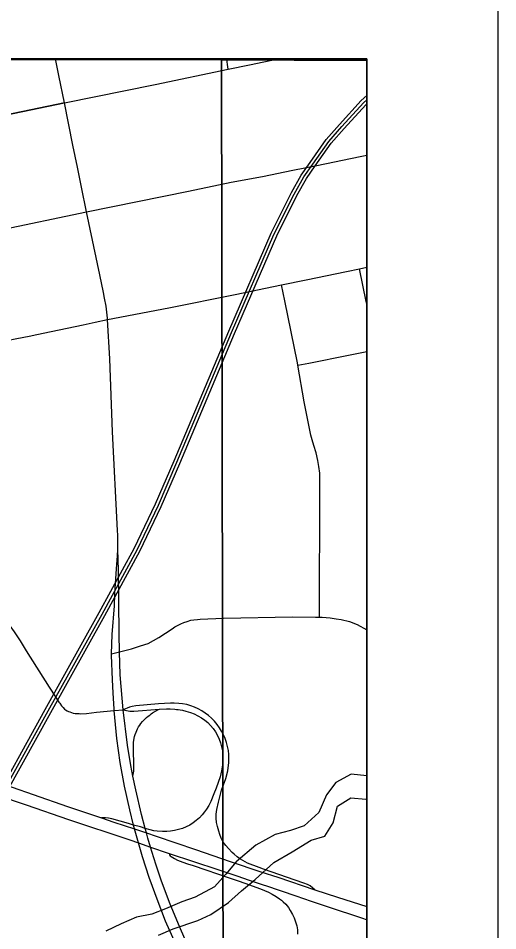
# Model space of a CAD drawing. Extents: x 0 to 34, y 0 to 22.
# Drawn here: x 8.634 to 9, y 20.235 to 20.931 of the extents above; entities that cross this region are included whole.
import ezdxf

# ---------------------------------------------------------------- set-up
doc = ezdxf.new("R2010")
doc.units = 0
for name, color, linetype in [('Default', 7, 'Continuous'), ('GM_X_City_Street', 7, 'Continuous'), ('GM_X_County_Road', 7, 'Continuous'), ('GM_X_Interchange_Ramps', 7, 'Continuous'), ('GM_X_Minor_River', 7, 'Continuous'), ('GM_X_Rail_Line', 7, 'Continuous'), ('GM_X_State_Route', 7, 'Continuous'), ('GM_X_US_Route', 7, 'Continuous'), ('SH_Data', 7, 'Continuous')]:
    doc.layers.add(name, color=color, linetype=linetype)

msp = doc.modelspace()

# ---------------------------------------------------------------- linework, layer by layer
at = {"layer": 'Default'}
msp.add_lwpolyline([(8.55181, 19.58508), (8.53448, 19.59436), (8.55609, 19.59502), (8.55689, 19.59709), (8.55996, 19.60597), (8.56223, 19.61505), (8.564, 19.62432), (8.56499, 19.63339), (8.56519, 19.64011), (8.5651, 19.64454), (8.5647, 19.64977), (8.56372, 19.65875), (8.56174, 19.67107), (8.80187, 19.67232), (8.80029, 19.81877), (8.86434, 19.81992), (8.86365, 19.85612), (8.9, 19.86027), (8.9, 20.89996), (7.65295, 20.89996)], dxfattribs=at)
for points in [[(7.90355, 20.89996), (7.7825, 20.89996), (7.78202, 19.88507), (8.79094, 19.88871), (8.78918, 20.89915)], [(8.78918, 20.89996), (7.90355, 20.89996), (8.78918, 20.89915)], [(8.9, 20.89861), (8.9, 20.89996), (8.78918, 20.89996), (8.78918, 20.89915)], [(8.9, 19.88955), (8.9, 20.89861), (8.78918, 20.89915), (8.79094, 19.88871)]]:
    msp.add_lwpolyline(points, close=True, dxfattribs=at)
at = {"layer": 'GM_X_City_Street'}
for points in [[(8.68608, 20.78321), (8.76406, 20.79908), (8.79646, 20.8059), (8.8204, 20.81018), (8.84372, 20.81511), (8.86182, 20.81865), (8.89491, 20.82555), (8.9, 20.82654)], [(8.9, 20.71266), (8.89956, 20.71471), (8.89455, 20.73984)], [(8.86397, 20.47395), (8.86432, 20.57166), (8.86415, 20.57813), (8.86419, 20.58372), (8.8634, 20.5888), (8.86268, 20.59358), (8.86132, 20.59921), (8.85953, 20.60501), (8.85824, 20.60921), (8.85726, 20.61283), (8.85597, 20.61915), (8.85217, 20.6383), (8.84737, 20.66615), (8.84704, 20.66805), (8.83741, 20.71532), (8.83494, 20.72742)], [(8.84737, 20.66615), (8.85582, 20.66782), (8.88617, 20.67392), (8.9, 20.67666)], [(8.70522, 20.44597), (8.71142, 20.44751), (8.7205, 20.44984), (8.72731, 20.45199), (8.73322, 20.45397), (8.73724, 20.45607), (8.74124, 20.45832), (8.75146, 20.46506), (8.75364, 20.46647), (8.75598, 20.46778), (8.75816, 20.46889), (8.7603, 20.46983), (8.76288, 20.47069), (8.76581, 20.47154), (8.76802, 20.47198), (8.77087, 20.47223), (8.77274, 20.47232), (8.79078, 20.47324), (8.8434, 20.47412), (8.86095, 20.47404), (8.86397, 20.47395), (8.86603, 20.47388), (8.87211, 20.47337), (8.8767, 20.47272), (8.88061, 20.47218), (8.88674, 20.47073), (8.89261, 20.46841), (8.9, 20.46427)]]:
    msp.add_lwpolyline(points, dxfattribs=at)
at = {"layer": 'GM_X_County_Road'}
for p, q in [((8.60528, 20.76624), (8.68608, 20.78321)), ((8.89455, 20.73984), (8.9, 20.74106)), ((8.70731, 20.40269), (8.714, 20.40332))]:
    msp.add_line(p, q, dxfattribs=at)
for points in [[(8.66941, 20.86645), (8.66502, 20.88723), (8.66234, 20.89996)], [(8.79422, 20.89205), (8.79395, 20.89386), (8.79313, 20.89955), (8.79309, 20.89996)], [(8.79422, 20.89205), (8.81062, 20.89548), (8.83234, 20.89996)], [(8.66941, 20.86645), (8.73864, 20.88042), (8.79422, 20.89205)], [(8.58751, 20.84941), (8.62393, 20.85697), (8.66941, 20.86645)], [(8.83494, 20.72742), (8.85375, 20.73126), (8.8845, 20.7376), (8.89455, 20.73984)], [(8.70214, 20.70099), (8.74893, 20.70999), (8.79951, 20.72018), (8.83494, 20.72742)], [(8.62169, 20.68421), (8.62552, 20.685), (8.63287, 20.68649), (8.64226, 20.68841), (8.64825, 20.68963), (8.65916, 20.69187), (8.67129, 20.69437), (8.68363, 20.69691), (8.69269, 20.69891), (8.70214, 20.70099)], [(8.62163, 20.47553), (8.62225, 20.47474), (8.62747, 20.46745), (8.6309, 20.46265), (8.63542, 20.45579), (8.64008, 20.44825), (8.65754, 20.42058), (8.66243, 20.41313), (8.66505, 20.40922)], [(8.66505, 20.40922), (8.66571, 20.40824), (8.66705, 20.40643), (8.66819, 20.40504), (8.66939, 20.40385), (8.67017, 20.40322), (8.67125, 20.40252), (8.67244, 20.40196), (8.67333, 20.4016), (8.6746, 20.40121), (8.67606, 20.4008), (8.67743, 20.40056), (8.67882, 20.40043), (8.6805, 20.40036), (8.68189, 20.40032), (8.68606, 20.40056), (8.69367, 20.40141), (8.70731, 20.40269)]]:
    msp.add_lwpolyline(points, dxfattribs=at)
at = {"layer": 'GM_X_Interchange_Ramps'}
for points in [[(8.79729, 20.29441), (8.79442, 20.29743), (8.79252, 20.29973), (8.7905, 20.30238), (8.78896, 20.30532), (8.7878, 20.30814), (8.787, 20.31079), (8.78608, 20.31412), (8.78545, 20.31724), (8.7851, 20.32063), (8.78516, 20.32368), (8.78556, 20.32719), (8.78677, 20.33277), (8.78925, 20.34192), (8.79236, 20.35085), (8.79392, 20.35672), (8.79481, 20.36304), (8.79487, 20.36614), (8.79472, 20.36924), (8.79437, 20.37231), (8.79293, 20.37838), (8.7919, 20.38131), (8.79067, 20.38418), (8.78922, 20.38695), (8.78758, 20.3896), (8.78574, 20.39212), (8.78374, 20.39452), (8.78158, 20.39677), (8.77926, 20.39883), (8.77678, 20.40074), (8.77418, 20.40243), (8.77144, 20.40393), (8.7686, 20.40519), (8.76567, 20.40625), (8.76267, 20.4072), (8.75927, 20.40783), (8.75652, 20.40812), (8.75312, 20.4083), (8.75029, 20.40836), (8.74096, 20.40779), (8.72382, 20.4062), (8.72084, 20.40583), (8.71893, 20.40521), (8.714, 20.40332)], [(8.72157, 20.35252), (8.72214, 20.35634), (8.72236, 20.35859), (8.72233, 20.36115), (8.72199, 20.37295), (8.72191, 20.37532), (8.72205, 20.37846), (8.72228, 20.37996), (8.72252, 20.38154), (8.72287, 20.38296), (8.72334, 20.38455), (8.724, 20.38628), (8.72449, 20.38744), (8.72505, 20.38877), (8.72591, 20.3903), (8.72677, 20.39158), (8.72763, 20.3928), (8.72875, 20.39427), (8.72974, 20.39521), (8.73092, 20.3963), (8.73199, 20.39733), (8.73322, 20.39841), (8.73434, 20.39926), (8.73535, 20.4001), (8.73656, 20.40095), (8.7405, 20.40316), (8.74173, 20.40384), (8.74725, 20.40411), (8.74987, 20.40396), (8.75341, 20.40376), (8.75492, 20.40361), (8.7562, 20.4035), (8.75761, 20.40329), (8.7595, 20.40293), (8.76182, 20.40233), (8.76539, 20.4012), (8.76834, 20.40009), (8.77112, 20.39877), (8.7738, 20.39723), (8.77632, 20.39547), (8.77869, 20.3935), (8.78086, 20.39132), (8.78285, 20.38896), (8.7846, 20.38643), (8.78614, 20.38376), (8.78742, 20.38096), (8.78847, 20.37806), (8.78926, 20.37509), (8.78983, 20.37205), (8.79011, 20.36901), (8.79019, 20.36592), (8.79004, 20.36286), (8.7891, 20.35667), (8.78803, 20.3521), (8.78668, 20.3478), (8.7852, 20.34351), (8.78342, 20.33911), (8.78095, 20.33329), (8.77952, 20.33038), (8.7777, 20.32757), (8.77622, 20.3255), (8.77435, 20.32312), (8.77224, 20.3209), (8.76994, 20.31886), (8.76752, 20.317), (8.76492, 20.31537), (8.76219, 20.31395), (8.75934, 20.31278), (8.7564, 20.31185), (8.75338, 20.31117), (8.75033, 20.31071), (8.74732, 20.31049), (8.74406, 20.31046), (8.74004, 20.31066), (8.73759, 20.311), (8.73468, 20.31169), (8.73098, 20.31277), (8.72726, 20.31386), (8.72203, 20.31538), (8.71808, 20.31654), (8.70551, 20.32015), (8.70282, 20.32067), (8.70056, 20.32095), (8.69745, 20.32085)], [(8.714, 20.40332), (8.7192, 20.40231), (8.72084, 20.40211), (8.72236, 20.40225), (8.74173, 20.40384)], [(8.74923, 20.29357), (8.74942, 20.2927), (8.74992, 20.29192), (8.75069, 20.29126), (8.7532, 20.28987), (8.75552, 20.28865), (8.75976, 20.28704), (8.76323, 20.28586), (8.76761, 20.28437), (8.79587, 20.27476)], [(8.86049, 20.26599), (8.8568, 20.26894), (8.85477, 20.27011), (8.85209, 20.27107), (8.84543, 20.27341), (8.8213, 20.28163), (8.81782, 20.28283), (8.80911, 20.28624), (8.80363, 20.28919), (8.8011, 20.29102), (8.79872, 20.29301), (8.79729, 20.29441)], [(8.79587, 20.27476), (8.80175, 20.27276), (8.807, 20.27089), (8.81891, 20.26666), (8.82495, 20.26418), (8.82789, 20.26262), (8.83093, 20.26072), (8.83341, 20.25911), (8.83494, 20.25793), (8.83634, 20.25676)], [(8.83634, 20.25676), (8.83824, 20.25491), (8.84019, 20.25243), (8.84164, 20.25025), (8.84331, 20.2472), (8.84463, 20.24443), (8.84566, 20.24161), (8.84658, 20.23845), (8.8471, 20.23528), (8.84727, 20.23217)]]:
    msp.add_lwpolyline(points, dxfattribs=at)
at = {"layer": 'GM_X_Minor_River'}
for points in [[(8.9, 20.35302), (8.88821, 20.35404), (8.87651, 20.34788), (8.86938, 20.33835), (8.86341, 20.32503), (8.85212, 20.3147), (8.84192, 20.31121), (8.8302, 20.30809), (8.81548, 20.30002), (8.80042, 20.28739), (8.79253, 20.27785), (8.78389, 20.2683), (8.76917, 20.26023), (8.75897, 20.25674), (8.74651, 20.25134), (8.73593, 20.24746), (8.72421, 20.2451), (8.7125, 20.24008), (8.7008, 20.23431)], [(8.74096, 20.2312), (8.75229, 20.23621), (8.77119, 20.24242), (8.781, 20.24704), (8.79457, 20.25625), (8.80436, 20.26504), (8.8149, 20.27385), (8.82921, 20.28685), (8.84317, 20.29492), (8.8575, 20.30375), (8.86808, 20.30686), (8.87445, 20.31715), (8.87777, 20.32969), (8.88795, 20.33621), (8.89932, 20.33516), (8.9, 20.33509)]]:
    msp.add_lwpolyline(points, dxfattribs=at)
at = {"layer": 'GM_X_Rail_Line'}
for points in [[(8.55983, 20.23245), (8.5719, 20.25435), (8.61019, 20.32368), (8.65469, 20.40354), (8.69589, 20.4775), (8.72256, 20.52635), (8.73884, 20.5603), (8.75294, 20.59313), (8.79468, 20.69213), (8.82699, 20.76694), (8.84245, 20.79786), (8.85004, 20.81128), (8.85689, 20.82095), (8.86912, 20.83841), (8.87931, 20.84983), (8.89585, 20.86811), (8.9, 20.87193)], [(8.5619, 20.23132), (8.57397, 20.25322), (8.61225, 20.32255), (8.65675, 20.4024), (8.69796, 20.47637), (8.72466, 20.52528), (8.74099, 20.55933), (8.75511, 20.59222), (8.79684, 20.69121), (8.82912, 20.76595), (8.84453, 20.79676), (8.85203, 20.81002), (8.85882, 20.8196), (8.87097, 20.83695), (8.88107, 20.84827), (8.89753, 20.86646), (8.9, 20.86873)], [(8.56396, 20.23018), (8.57603, 20.25209), (8.61432, 20.32141), (8.65881, 20.40126), (8.70002, 20.47524), (8.72676, 20.52422), (8.74314, 20.55836), (8.75728, 20.5913), (8.79901, 20.69029), (8.83126, 20.76496), (8.84661, 20.79566), (8.85403, 20.80876), (8.86075, 20.81825), (8.87282, 20.8355), (8.88283, 20.8467), (8.89921, 20.86481), (8.9, 20.86554)]]:
    msp.add_lwpolyline(points, dxfattribs=at)
at = {"layer": 'GM_X_State_Route'}
msp.add_line((8.70976, 20.52064), (8.71015, 20.52553), dxfattribs=at)
for points in [[(5.77739, 16.97974), (7.8038, 16.97974), (7.79043, 17.86502), (8.29598, 17.87664), (8.8033, 17.87635), (8.79838, 18.88717), (8.9, 18.88757), (8.9, 20.89996), (5.65069, 20.89996)], [(8.66941, 20.86645), (8.62393, 20.85697), (8.58751, 20.84941)], [(8.71015, 20.52553), (8.71012, 20.52965), (8.70996, 20.53642), (8.70979, 20.54001), (8.70607, 20.61543), (8.70397, 20.67099), (8.70214, 20.70099), (8.70208, 20.70199), (8.70155, 20.70658), (8.701, 20.71129), (8.69996, 20.71731), (8.69911, 20.72165), (8.69619, 20.73518), (8.68608, 20.78321), (8.6824, 20.8021), (8.67924, 20.81722), (8.67572, 20.83401), (8.66941, 20.86645)], [(8.73938, 20.28469), (8.73748, 20.29031), (8.735, 20.29852), (8.73296, 20.30531), (8.7319, 20.30928), (8.73098, 20.31277), (8.72814, 20.32348), (8.72365, 20.34225), (8.72157, 20.35252), (8.71992, 20.36068), (8.71752, 20.3763), (8.714, 20.40332), (8.71185, 20.42998), (8.71142, 20.44751), (8.71109, 20.46111), (8.71087, 20.48622), (8.7105, 20.5099), (8.71015, 20.52553)], [(8.75655, 20.21941), (8.74646, 20.24191), (8.74086, 20.25679), (8.73405, 20.27535), (8.72876, 20.29118), (8.72573, 20.30177), (8.72368, 20.30896), (8.72281, 20.31235), (8.72203, 20.31538), (8.71911, 20.32688), (8.71514, 20.34493), (8.71179, 20.3631), (8.70914, 20.38138), (8.70731, 20.40269), (8.70725, 20.4037), (8.70647, 20.41616), (8.70591, 20.42603), (8.70518, 20.44491), (8.70522, 20.44597), (8.70568, 20.46064), (8.70738, 20.48263), (8.70768, 20.49208), (8.70897, 20.51087), (8.70976, 20.52064)], [(8.12848, 20.48436), (8.14557, 20.48329), (8.16049, 20.48153), (8.18203, 20.4782), (8.20389, 20.47424), (8.22173, 20.47034), (8.23959, 20.46546), (8.26369, 20.45845), (8.29041, 20.44936), (8.31874, 20.43989), (8.35305, 20.42818), (8.37854, 20.41963), (8.42583, 20.40353), (8.46223, 20.39117), (8.48997, 20.3816), (8.50178, 20.37764), (8.51571, 20.37289), (8.52572, 20.36951), (8.5641, 20.35657), (8.59611, 20.34561), (8.64009, 20.33068), (8.67247, 20.31967), (8.71833, 20.30437), (8.71926, 20.30405)], [(8.71926, 20.30405), (8.72573, 20.30177), (8.735, 20.29852), (8.74842, 20.29384), (8.74923, 20.29357)], [(8.74923, 20.29357), (8.78625, 20.28137), (8.80076, 20.27656)], [(8.78356, 20.17451), (8.78246, 20.18139), (8.78206, 20.18308), (8.78156, 20.18485), (8.7809, 20.18654), (8.77837, 20.19202), (8.77343, 20.20217), (8.76449, 20.22086), (8.75701, 20.23783), (8.75008, 20.25491), (8.74348, 20.2725), (8.73938, 20.28469)], [(8.80076, 20.27656), (8.81038, 20.27336), (8.82171, 20.2696)], [(8.82171, 20.2696), (8.82265, 20.26929), (8.84578, 20.2613), (8.85749, 20.25726), (8.86893, 20.25346), (8.89752, 20.24393), (8.9, 20.24315)]]:
    msp.add_lwpolyline(points, dxfattribs=at)
at = {"layer": 'GM_X_US_Route'}
for points in [[(8.12848, 20.48436), (8.14557, 20.48329), (8.16049, 20.48153), (8.18203, 20.4782), (8.20389, 20.47424), (8.22173, 20.47034), (8.23959, 20.46546), (8.26369, 20.45845), (8.29041, 20.44936), (8.31874, 20.43989), (8.35305, 20.42818), (8.37854, 20.41963), (8.42583, 20.40353), (8.46223, 20.39117), (8.48997, 20.3816), (8.50178, 20.37764), (8.51571, 20.37289), (8.52572, 20.36951), (8.5641, 20.35657), (8.59611, 20.34561), (8.64009, 20.33068), (8.67247, 20.31967), (8.71833, 20.30437), (8.71926, 20.30405)], [(8.2634, 20.46811), (8.35446, 20.43717), (8.39566, 20.42344), (8.43092, 20.41153), (8.47505, 20.39675), (8.51618, 20.38279), (8.51874, 20.3819), (8.55727, 20.36877), (8.61307, 20.3498), (8.64533, 20.33872), (8.67167, 20.32946), (8.69745, 20.32085), (8.70697, 20.31767), (8.72281, 20.31235), (8.7319, 20.30928), (8.73932, 20.30681), (8.76939, 20.29674), (8.79583, 20.28762)], [(8.71926, 20.30405), (8.72573, 20.30177), (8.735, 20.29852), (8.74842, 20.29384), (8.74923, 20.29357)], [(8.74923, 20.29357), (8.78625, 20.28137), (8.80076, 20.27656)], [(8.79583, 20.28762), (8.81911, 20.27958), (8.8321, 20.27549), (8.86049, 20.26599), (8.87771, 20.26029), (8.9, 20.25318)], [(8.80076, 20.27656), (8.81038, 20.27336), (8.82171, 20.2696)], [(8.82171, 20.2696), (8.82265, 20.26929), (8.84578, 20.2613), (8.85749, 20.25726), (8.86893, 20.25346), (8.89752, 20.24393), (8.9, 20.24315)]]:
    msp.add_lwpolyline(points, dxfattribs=at)
at = {"layer": 'SH_Data'}
for p, q in [((9, 20.99996), (9, 13.99996)), ((2.1, 20.89996), (8.9, 20.89996)), ((8.9, 20.89996), (8.9, 14.09996))]:
    msp.add_line(p, q, dxfattribs=at)

doc.saveas('drawing.dxf')
